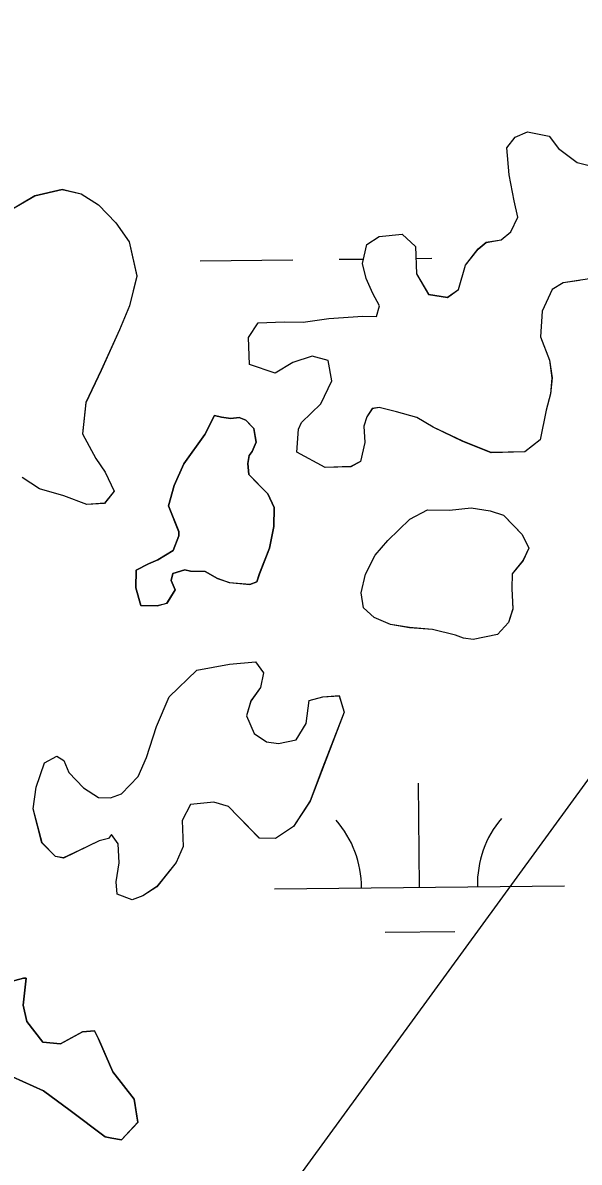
# Model space of a CAD drawing. Extents: x 3734862 to 3772949, y 391520 to 417239.
# Drawn here: x 3746580.6 to 3746772.7, y 412473.5 to 412867.1 of the extents above; entities that cross this region are included whole.
import ezdxf

# ---------------------------------------------------------------- set-up
doc = ezdxf.new("R2010")
doc.units = 0
doc.layers.add('V-TOPO-SHOR', color=7, linetype='Continuous')
doc.layers.add('V-WETL-SWMP', color=7, linetype='Continuous')

msp = doc.modelspace()

# ---------------------------------------------------------------- linework, layer by layer
at = {"layer": 'V-TOPO-SHOR'}
msp.add_line((3745793.4483244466, 411255.00654049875), (3746965.890082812, 412867.11395825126), dxfattribs=at)
for points in [[(3746761.217, 412733.289), (3746759.176, 412723.015), (3746753.953, 412718.882), (3746742.235, 412718.603), (3746732.457, 412722.51300000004), (3746722.228, 412727.367), (3746716.659, 412730.738), (3746709.663, 412732.724), (3746703.597, 412734.229), (3746701.2460000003, 412733.799), (3746699.327, 412731.02), (3746698.336, 412727.756), (3746698.713, 412722.126), (3746697.199, 412715.591), (3746693.889, 412713.77), (3746684.981, 412713.446), (3746675.228, 412718.761), (3746675.826, 412726.717), (3746676.801, 412729.044), (3746683.467, 412735.495), (3746687.344, 412743.398), (3746686.054, 412750.45), (3746680.455, 412751.947), (3746673.858, 412749.71), (3746667.708, 412746.063), (3746658.852, 412749.018), (3746658.537, 412758.396), (3746661.9, 412763.495), (3746670.809, 412763.819), (3746677.366, 412763.71), (3746686.291, 412764.972), (3746698.018, 412765.717), (3746702.702, 412765.642), (3746703.701, 412769.373), (3746701.426, 412773.629), (3746699.169, 412778.818), (3746697.848, 412783.996), (3746699.36, 412790.531), (3746703.622, 412793.273), (3746711.603, 412794.08), (3746716.219, 412789.788), (3746716.532, 412780.41000000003), (3746720.634, 412773.315), (3746727.1780000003, 412772.271), (3746730.973, 412775.01900000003), (3746733.453, 412783.414), (3746737.7600000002, 412788.966), (3746740.608, 412791.264), (3746745.778, 412792.116), (3746749.1040000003, 412794.875), (3746751.528, 412799.989), (3746750.216, 412805.635), (3746748.487, 412814.564), (3746747.703, 412823.95), (3746750.574, 412827.653), (3746754.822, 412829.457), (3746762.295, 412827.929), (3746765.506, 412823.659), (3746771.988, 412818.867), (3746779.92, 412816.864)], [(3746576.312, 412802.381), (3746584.827, 412807.39400000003), (3746594.236, 412809.586), (3746600.771, 412808.072), (3746606.8000000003, 412804.226), (3746612.793, 412798.037), (3746617.3680000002, 412791.401), (3746619.989, 412779.64400000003), (3746617.4790000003, 412769.375), (3746614.063, 412760.99700000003), (3746607.742, 412747.042), (3746602.4050000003, 412735.88), (3746601.293, 412725.12200000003), (3746605.84, 412716.612), (3746609.043, 412711.873), (3746612.215, 412705.262), (3746608.867, 412701.101), (3746602.77, 412700.73), (3746594.85, 412703.67100000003), (3746586.4560000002, 412706.151), (3746580.426, 412709.99700000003)], [(3746772.727, 412778.087), (3746767.089, 412777.241), (3746763.304, 412774.96), (3746759.903, 412767.52), (3746759.288, 412758.625), (3746762.438, 412750.607), (3746763.276, 412744.50200000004), (3746762.717, 412738.889), (3746761.217, 412733.289)], [(3746646.849, 412731.407), (3746643.464, 412724.903), (3746636.269, 412714.71), (3746632.865, 412707.267), (3746630.877, 412700.271), (3746634.4790000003, 412691.309), (3746634.457, 412689.905), (3746632.4990000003, 412684.782), (3746627.293, 412681.586), (3746623.989, 412680.234), (3746619.736, 412677.961), (3746619.6350000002, 412671.87200000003), (3746621.411, 412665.75), (3746627.0330000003, 412665.658), (3746630.328, 412666.543), (3746633.213, 412671.18), (3746631.862, 412674.483), (3746632.37, 412676.818), (3746636.609, 412678.153), (3746638.475, 412677.655), (3746643.627, 412677.571), (3746647.805, 412675.161), (3746652, 412673.686), (3746659.018, 412673.103), (3746661.375, 412674.00200000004), (3746662.358, 412676.797), (3746665.785, 412685.645), (3746667.311, 412693.118), (3746667.417, 412699.67600000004), (3746665.154, 412704.398), (3746661.926, 412707.73), (3746658.701, 412711.064), (3746658.293, 412714.82), (3746658.807, 412717.62200000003), (3746659.768, 412719.01300000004), (3746661.228, 412722.26900000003), (3746660.79, 412724.151), (3746660.366, 412726.969), (3746659.444, 412727.922), (3746657.6010000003, 412729.826), (3746655.274, 412730.80100000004), (3746652.4560000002, 412730.379), (3746649.184, 412730.901), (3746646.849, 412731.407)], [(3746722.0270000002, 412657.548), (3746714.068, 412658.146), (3746707.525, 412659.191), (3746701.9420000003, 412661.624), (3746698.248, 412664.966), (3746697.396, 412670.13300000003), (3746698.907, 412676.668), (3746702.294, 412683.175), (3746706.595, 412688.25800000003), (3746714.2120000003, 412695.63300000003), (3746720.356, 412698.811), (3746727.8510000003, 412698.688), (3746735.364, 412699.503), (3746741.907, 412698.45900000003), (3746746.568, 412696.978), (3746750.255, 412693.169), (3746753.019, 412690.31200000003), (3746755.284, 412685.58900000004), (3746753.343, 412681.403), (3746749.517, 412676.781), (3746749.433, 412671.626), (3746749.788, 412664.591), (3746748.307, 412659.93), (3746744.489, 412655.775), (3746736.0270000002, 412654.04000000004), (3746732.754, 412654.56), (3746729.9590000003, 412655.543), (3746722.0270000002, 412657.548)], [(3746606.9620000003, 412584.449), (3746600.3510000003, 412581.277), (3746594.684, 412578.559), (3746591.881, 412579.07300000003), (3746587.273, 412583.832), (3746584.184, 412595.598), (3746585.2430000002, 412603.08), (3746588.19, 412611.466), (3746592.446, 412613.739), (3746594.764, 412612.29600000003), (3746596.571, 412608.048), (3746601.639, 412602.811), (3746606.739, 412599.44800000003), (3746610.9560000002, 412599.379), (3746614.7260000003, 412600.724), (3746620.446, 412606.723), (3746623.365, 412613.23600000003), (3746626.822, 412623.957), (3746631.204, 412634.195), (3746640.728, 412643.411), (3746652.0100000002, 412645.569), (3746660.9250000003, 412646.362), (3746663.6750000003, 412642.567), (3746662.653, 412637.429), (3746659.299, 412632.798), (3746657.81, 412627.668), (3746660.519, 412621.532), (3746664.691, 412618.653), (3746668.9, 412618.116), (3746675.011, 412619.42100000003), (3746678.382, 412624.989), (3746679.449, 412632.93700000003), (3746684.157, 412634.266), (3746689.787, 412634.643), (3746691.569, 412628.991), (3746684.2290000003, 412609.89900000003), (3746679.822, 412598.257), (3746674.055, 412589.446), (3746667.896, 412585.33), (3746662.275, 412585.422), (3746654.9020000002, 412593.038), (3746651.674, 412596.37200000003), (3746646.544, 412597.86100000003), (3746638.565, 412597.054), (3746635.663, 412591.48), (3746635.986, 412582.571), (3746633.551, 412576.98600000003), (3746626.8540000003, 412568.661), (3746622.117, 412565.458), (3746618.347, 412564.114), (3746613.225, 412566.072), (3746612.824, 412570.295), (3746613.8680000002, 412576.83900000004), (3746613.508, 412583.404), (3746611.218, 412586.722), (3746610.257, 412585.33400000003), (3746606.9620000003, 412584.449)], [(3746577.0470000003, 412502.93200000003), (3746587.748, 412498.072), (3746597.009, 412491.359), (3746609.045, 412482.262), (3746611.38, 412481.754), (3746614.65, 412481.232), (3746620.372, 412487.23), (3746619.097, 412495.218), (3746611.754, 412504.71), (3746608.588, 412511.79000000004), (3746606.784, 412516.037), (3746605.424, 412518.87), (3746601.201, 412518.471), (3746593.636, 412514.37700000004), (3746587.5530000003, 412514.946), (3746582.046, 412522.063), (3746580.733, 412527.707), (3746581.823, 412537.06200000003), (3746580.887, 412537.079), (3746576.179, 412535.749)]]:
    msp.add_lwpolyline(points, dxfattribs=at)
at = {"layer": 'V-WETL-SWMP'}
for p, q in [((3746747.6979695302, 412823.9295073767), (3746750.5699322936, 412827.63135568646)), ((3746750.569932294, 412827.6313556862), (3746754.8159082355, 412829.43625768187)), ((3746754.8159082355, 412829.43625768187), (3746762.288905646, 412827.90824713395)), ((3746762.288905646, 412827.90824713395), (3746765.4999350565, 412823.63936694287)), ((3746748.482047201, 412814.5448237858), (3746747.6979695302, 412823.9295073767)), ((3746765.4999350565, 412823.63936694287), (3746771.981962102, 412818.84747711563)), ((3746771.981962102, 412818.84747711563), (3746779.9149625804, 412816.8434790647)), ((3746750.210119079, 412805.6141165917), (3746748.482047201, 412814.5448237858)), ((3746576.30750727, 412802.36169796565), (3746584.8234472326, 412807.3764533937)), ((3746584.8234472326, 412807.3764533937), (3746594.231409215, 412809.56629852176)), ((3746594.231409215, 412809.56629852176), (3746600.7674084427, 412808.0532953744)), ((3746600.7674084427, 412808.0532953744), (3746606.7964284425, 412804.20637684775)), ((3746606.7964284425, 412804.20637684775), (3746612.7874683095, 412798.017539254)), ((3746751.5241640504, 412799.9692997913), (3746750.210119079, 412805.6141165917)), ((3746749.0982123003, 412794.85449634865), (3746751.5241640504, 412799.9692997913)), ((3746612.7874683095, 412798.017539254), (3746617.364514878, 412791.3827289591)), ((3746745.772242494, 412792.0976193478), (3746749.0982123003, 412794.85449634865)), ((3746617.364514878, 412791.3827289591), (3746619.9846087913, 412779.6251115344)), ((3746697.8434105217, 412783.977303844), (3746699.355352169, 412790.5120661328)), ((3746699.355352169, 412790.5120661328), (3746703.617320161, 412793.2539357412)), ((3746703.617320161, 412793.2539357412), (3746711.597296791, 412794.060840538)), ((3746711.597296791, 412794.060840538), (3746716.213323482, 412789.7689492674)), ((3746737.755285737, 412788.94779551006), (3746740.60426042, 412791.2446923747)), ((3746740.60426042, 412791.2446923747), (3746745.772242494, 412792.0976193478)), ((3746716.213323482, 412789.7689492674), (3746716.5284020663, 412780.3912693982)), ((3746733.447341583, 412783.3960230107), (3746737.755285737, 412788.94779551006)), ((3746641.8389919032, 412784.90649822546), (3746673.8371707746, 412785.2444900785)), ((3746689.83626021, 412785.41348600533), (3746698.1961294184, 412785.50179002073)), ((3746699.164451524, 412778.80047087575), (3746697.8434105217, 412783.977303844)), ((3746716.350251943, 412785.69354923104), (3746721.8344390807, 412785.75147785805)), ((3746730.9674176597, 412775.0013329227), (3746733.447341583, 412783.3960230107)), ((3746619.9846087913, 412779.6251115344), (3746617.4737007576, 412769.35748617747)), ((3746701.4224907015, 412773.6096304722), (3746699.164451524, 412778.80047087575)), ((3746716.5284020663, 412780.3912693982), (3746720.6304535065, 412773.29647895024)), ((3746780.709277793, 412779.3437631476), (3746767.0853239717, 412777.2229512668)), ((3746727.1734487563, 412772.2524596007), (3746730.9674176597, 412775.0013329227)), ((3746763.2993510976, 412774.94206176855), (3746759.898421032, 412767.5003466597)), ((3746767.0853239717, 412777.2229512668), (3746763.2993510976, 412774.94206176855)), ((3746703.696521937, 412769.3547577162), (3746701.4224907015, 412773.6096304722)), ((3746720.6304535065, 412773.29647895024), (3746727.1734487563, 412772.25245960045)), ((3746617.4737007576, 412769.35748617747), (3746614.0577786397, 412760.9788034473)), ((3746702.6985555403, 412765.6228946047), (3746703.696521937, 412769.3547577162)), ((3746759.898421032, 412767.5003466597), (3746759.284497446, 412758.6076579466)), ((3746658.5317083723, 412758.3775171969), (3746661.895658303, 412763.4773132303)), ((3746661.895658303, 412763.4773132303), (3746670.8036370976, 412763.8002268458)), ((3746670.8036370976, 412763.8002268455), (3746677.3626243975, 412763.6931751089)), ((3746677.3626243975, 412763.69317510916), (3746686.2865952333, 412764.95405630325)), ((3746686.2865952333, 412764.954056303), (3746698.0135646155, 412765.69893157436)), ((3746698.0135646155, 412765.69893157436), (3746702.6985555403, 412765.6228946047)), ((3746614.0577786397, 412760.9788034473), (3746607.7379096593, 412747.0243371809)), ((3746658.847786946, 412749.00083728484), (3746658.5317083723, 412758.3775171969)), ((3746759.284497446, 412758.6076579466), (3746762.4335586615, 412750.5899073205)), ((3746680.4507173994, 412751.92855397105), (3746673.8537499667, 412749.69368664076)), ((3746686.0497184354, 412750.43155818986), (3746680.4507173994, 412751.92855397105)), ((3746607.7379096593, 412747.0243371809), (3746602.401015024, 412735.8647664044)), ((3746667.7027935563, 412746.0448642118), (3746658.847786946, 412749.00083728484)), ((3746673.8537499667, 412749.69368664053), (3746667.7027935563, 412746.0448642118)), ((3746687.3407753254, 412743.3817899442), (3746686.0497184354, 412750.43155818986)), ((3746762.4335586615, 412750.5899073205), (3746763.271608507, 412744.4851103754)), ((3746683.4628501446, 412735.4790947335), (3746687.3407753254, 412743.3817899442)), ((3746763.271608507, 412744.4851103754), (3746762.7116571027, 412738.87130834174)), ((3746602.401015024, 412735.8647664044), (3746601.2891082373, 412725.106146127)), ((3746676.796918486, 412729.0273731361), (3746683.4628501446, 412735.4790947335)), ((3746762.7116571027, 412738.87130834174), (3746761.2137075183, 412733.2725137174)), ((3746643.4590226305, 412724.8857973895), (3746646.844960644, 412731.3905448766)), ((3746646.844960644, 412731.3905448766), (3746649.179960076, 412730.88454256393)), ((3746701.241827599, 412733.78300288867), (3746699.32185507, 412731.0031147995)), ((3746703.591819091, 412734.21296823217), (3746701.241827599, 412733.78300288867)), ((3746709.6588192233, 412732.70796877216), (3746703.591819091, 412734.21296823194)), ((3746716.6558215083, 412730.7199780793), (3746709.6588192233, 412732.70796877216)), ((3746761.2137075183, 412733.2725137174), (3746759.1717985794, 412722.99688467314)), ((3746649.179960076, 412730.88454256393), (3746652.4519577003, 412730.3625328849)), ((3746652.4519577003, 412730.3625328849), (3746655.2699482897, 412730.7844945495)), ((3746655.2699482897, 412730.7844945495), (3746657.596951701, 412729.8095084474)), ((3746657.596951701, 412729.8095084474), (3746660.361970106, 412726.9525834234)), ((3746675.821940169, 412726.7004614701), (3746676.796918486, 412729.0273731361)), ((3746699.32185507, 412731.0031147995), (3746698.3318847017, 412727.73923551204)), ((3746698.331884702, 412727.73923551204), (3746698.707931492, 412722.10942612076)), ((3746722.223838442, 412727.3490470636), (3746716.6558215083, 412730.7199780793)), ((3746732.453858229, 412722.4961276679), (3746722.223838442, 412727.3490470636)), ((3746601.2891082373, 412725.106146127), (3746605.8361707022, 412716.597400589)), ((3746636.26412367, 412714.69420899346), (3746643.4590226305, 412724.8857973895)), ((3746660.361970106, 412726.9525834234), (3746660.784993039, 412724.13467684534)), ((3746660.784993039, 412724.13467684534), (3746661.223008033, 412722.2527379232)), ((3746675.2240086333, 412718.74474036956), (3746675.821940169, 412726.7004614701)), ((3746661.223008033, 412722.2527379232), (3746659.76403857, 412718.9968623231)), ((3746698.707931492, 412722.10942612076), (3746697.195989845, 412715.5746638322)), ((3746742.2308709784, 412718.5871796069), (3746732.453858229, 412722.4961276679)), ((3746759.1717985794, 412722.99688467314), (3746753.949844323, 412718.8650710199)), ((3746605.8361707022, 412716.597400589), (3746609.0392040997, 412711.85853664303)), ((3746658.8040523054, 412717.60691827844), (3746658.290077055, 412714.80401910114)), ((3746659.7640385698, 412718.9968623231), (3746658.8040523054, 412717.60691827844)), ((3746684.9770333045, 412713.4308408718), (3746675.2240086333, 412718.74474036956)), ((3746697.195989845, 412715.5746638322), (3746693.8860120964, 412713.75375447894)), ((3746753.949844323, 412718.8650710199), (3746742.2308709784, 412718.5871796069)), ((3746609.0392040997, 412711.85853664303), (3746612.211253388, 412705.24673742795)), ((3746632.862193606, 412707.2524938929), (3746636.26412367, 412714.69420899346)), ((3746658.290077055, 412714.80401910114), (3746658.697107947, 412711.04814494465)), ((3746693.8860120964, 412713.7537544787), (3746684.9770333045, 412713.4308408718)), ((3746586.4522993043, 412706.1359244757), (3746580.423279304, 412709.9828430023)), ((3746658.697107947, 412711.04814494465), (3746665.149150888, 412704.3823198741)), ((3746594.847302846, 412703.655938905), (3746586.4522993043, 412706.1359244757)), ((3746602.765311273, 412700.714973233), (3746594.847302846, 412703.65593890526)), ((3746612.211253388, 412705.24673742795), (3746608.8632954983, 412701.08490897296)), ((3746630.873256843, 412700.2567515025), (3746632.862193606, 412707.2524938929)), ((3746665.149150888, 412704.3823198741), (3746667.4141860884, 412699.6604632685)), ((3746608.8632954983, 412701.08490897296), (3746602.765311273, 412700.71497323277)), ((3746634.4763250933, 412691.29502953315), (3746630.873256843, 412700.2567515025)), ((3746667.414186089, 412699.6604632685), (3746667.30724173, 412693.10168993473)), ((3746714.2081232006, 412695.6162070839), (3746720.3520835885, 412698.7960457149)), ((3746720.3520835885, 412698.7960457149), (3746727.8480690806, 412698.6729866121)), ((3746727.8480690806, 412698.6729866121), (3746735.3590466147, 412699.48789509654)), ((3746735.3590466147, 412699.48789509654), (3746741.9020418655, 412698.443875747)), ((3746741.9020418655, 412698.443875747), (3746746.5640447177, 412696.96188736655)), ((3746746.5640447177, 412696.96188736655), (3746753.015087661, 412690.296062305)), ((3746667.3072417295, 412693.10168993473), (3746665.780308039, 412685.6289600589)), ((3746706.591201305, 412688.24252525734), (3746714.2081232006, 412695.6162070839)), ((3746632.4953843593, 412684.7672709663), (3746634.453337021, 412689.88907812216)), ((3746634.453337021, 412689.88907812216), (3746634.4763250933, 412691.29502953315)), ((3746702.2902531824, 412683.1587365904), (3746706.591201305, 412688.24252525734)), ((3746753.015087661, 412690.296062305), (3746755.2811228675, 412685.57320572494)), ((3746627.288422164, 412681.57142496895), (3746632.4953843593, 412684.7672709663)), ((3746665.780308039, 412685.6289600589), (3746662.3553898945, 412676.7822935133)), ((3746755.281122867, 412685.57320572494), (3746753.3391622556, 412681.38836618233)), ((3746619.732468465, 412677.9466135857), (3746623.986440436, 412680.2194994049)), ((3746623.986440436, 412680.2194994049), (3746627.288422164, 412681.57142496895)), ((3746698.9043151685, 412676.65398910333), (3746702.2902531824, 412683.1587365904)), ((3746753.3391622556, 412681.38836618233), (3746749.5142092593, 412676.7645576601)), ((3746619.632520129, 412671.8568240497), (3746619.732468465, 412677.9466135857)), ((3746632.365451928, 412676.80254622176), (3746631.858472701, 412674.468630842)), ((3746636.604431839, 412678.1394643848), (3746632.365451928, 412676.80254622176)), ((3746638.4714321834, 412677.64046578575), (3746636.604431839, 412678.1394643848)), ((3746643.624422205, 412677.55642513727), (3746638.4714321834, 412677.64046578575)), ((3746647.8024339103, 412675.1454728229), (3746643.624422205, 412677.55642513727)), ((3746662.3553898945, 412676.7822935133), (3746661.372415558, 412673.98639805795)), ((3746697.3913735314, 412670.11822685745), (3746698.9043151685, 412676.65398910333)), ((3746749.5142092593, 412676.7645576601), (3746749.4302529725, 412671.61173573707)), ((3746631.858472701, 412674.468630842), (3746633.210497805, 412671.16573310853)), ((3746651.995437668, 412673.6714881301), (3746647.8024339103, 412675.1454728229)), ((3746659.0154280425, 412673.0874489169), (3746651.995437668, 412673.6714881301)), ((3746661.372415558, 412673.98639805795), (3746659.0154280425, 412673.0874489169)), ((3746621.407568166, 412665.73601973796), (3746619.632520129, 412671.8568240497)), ((3746633.210497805, 412671.16573310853), (3746630.3235429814, 412666.5279171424)), ((3746698.2444154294, 412664.95039753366), (3746697.391373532, 412670.11822685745)), ((3746749.4302529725, 412671.61173573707), (3746749.78431168, 412664.5769748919)), ((3746627.0285572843, 412665.6439754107), (3746621.407568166, 412665.73601973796)), ((3746630.3235429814, 412666.5279171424), (3746627.0285572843, 412665.6439754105)), ((3746701.9394359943, 412661.6094813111), (3746698.2444154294, 412664.95039753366)), ((3746749.78431168, 412664.5769748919), (3746748.302354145, 412659.9151478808)), ((3746707.52244498, 412659.1755179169), (3746701.9394359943, 412661.6094813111)), ((3746714.0654402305, 412658.1314985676), (3746707.52244498, 412659.17551791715)), ((3746722.0224287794, 412657.5334519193), (3746714.0654402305, 412658.1314985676)), ((3746729.955429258, 412655.5294538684), (3746722.0224287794, 412657.5334519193)), ((3746748.3023541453, 412659.9151478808), (3746744.4863971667, 412655.76032313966)), ((3746732.751431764, 412654.5464640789), (3746729.955429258, 412655.52945386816)), ((3746736.023429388, 412654.02445440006), (3746732.751431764, 412654.5464640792)), ((3746744.4863971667, 412655.76032313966), (3746736.023429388, 412654.02445440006)), ((3746640.7237168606, 412643.39662547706), (3746652.0056752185, 412645.555455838)), ((3746652.0056752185, 412645.555455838), (3746660.9216500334, 412646.3473532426)), ((3746660.9216500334, 412646.3473532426), (3746663.671676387, 412642.55346059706)), ((3746631.20181448, 412634.1810231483), (3746640.7237168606, 412643.39662547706)), ((3746663.6716763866, 412642.55346059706), (3746662.6507219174, 412637.4156460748)), ((3746662.6507219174, 412637.4156460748), (3746659.294768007, 412632.78483383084)), ((3746626.8179100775, 412623.9434125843), (3746631.20181448, 412634.1810231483)), ((3746659.294768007, 412632.78483383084), (3746657.805814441, 412627.6550229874)), ((3746678.379794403, 412624.9759413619), (3746679.4467250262, 412632.92465874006)), ((3746679.4467250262, 412632.92465874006), (3746684.154704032, 412634.2535732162)), ((3746684.154704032, 412634.2535732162), (3746689.7836891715, 412634.6305126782)), ((3746689.7836891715, 412634.6305126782), (3746691.5657332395, 412628.97769219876)), ((3746691.5657332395, 412628.97769219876), (3746679.8190172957, 412598.2438493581)), ((3746657.805814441, 412627.6550229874), (3746660.516860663, 412621.5192112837)), ((3746675.0088484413, 412619.40816149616), (3746678.379794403, 412624.9759413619)), ((3746623.3620078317, 412613.22281080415), (3746626.8179100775, 412623.9434125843)), ((3746660.516860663, 412621.5192112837), (3746664.6878763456, 412618.63927517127)), ((3746664.6878763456, 412618.63927517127), (3746668.895872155, 412618.1022580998)), ((3746668.895872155, 412618.10225810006), (3746675.0088484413, 412619.40816149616)), ((3746588.1880957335, 412611.4541688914), (3746592.443067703, 412613.7270547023)), ((3746592.443067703, 412613.7270547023), (3746594.7620750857, 412612.28408477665)), ((3746620.4440689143, 412606.710059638), (3746623.3620078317, 412613.22281080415)), ((3746585.2401727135, 412603.0674824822), (3746588.1880957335, 412611.4541688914)), ((3746594.7620750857, 412612.2840847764), (3746596.568107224, 412608.0372156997)), ((3746596.5681072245, 412608.0372156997), (3746601.63714096, 412602.80035312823)), ((3746614.72313146, 412600.71231442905), (3746620.4440689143, 412606.710059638)), ((3746584.1812381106, 412595.587748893), (3746585.2401727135, 412603.0674824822)), ((3746601.63714096, 412602.80035312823), (3746606.7361588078, 412599.4364258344)), ((3746717.539260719, 412568.4547088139), (3746717.158709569, 412604.45208105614)), ((3746606.7361588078, 412599.4364258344), (3746610.953150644, 412599.3673925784)), ((3746610.953150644, 412599.3673925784), (3746614.72313146, 412600.71231442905)), ((3746646.541089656, 412597.84914413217), (3746638.562113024, 412597.04223932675)), ((3746651.672091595, 412596.36015203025), (3746646.541089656, 412597.84914413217)), ((3746679.8190172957, 412598.2438493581), (3746674.052103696, 412589.4342013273)), ((3746587.2693311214, 412583.8221277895), (3746584.181238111, 412595.587748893)), ((3746638.562113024, 412597.04223932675), (3746635.660166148, 412591.4674557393)), ((3746662.27116214, 412585.4094394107), (3746651.672091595, 412596.36015203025)), ((3746635.660166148, 412591.4674557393), (3746635.983240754, 412582.5587596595)), ((3746674.052103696, 412589.4342013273), (3746667.8931512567, 412585.3173950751)), ((3746611.215257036, 412586.7118259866), (3746610.2552707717, 412585.3218819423)), ((3746613.504280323, 412583.3939208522), (3746611.215257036, 412586.7118259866)), ((3746591.877361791, 412579.0612527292), (3746587.2693311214, 412583.8221277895)), ((3746606.960285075, 412584.4379402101), (3746594.6813603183, 412578.5472467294)), ((3746610.2552707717, 412585.3218819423), (3746606.960285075, 412584.4379402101)), ((3746613.8653350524, 412576.82814380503), (3746613.504280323, 412583.3939208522)), ((3746635.983240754, 412582.5587596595), (3746633.5492929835, 412576.9749724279)), ((3746667.8931512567, 412585.3173950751), (3746662.27116214, 412585.4094394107)), ((3746594.6813603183, 412578.5472467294), (3746591.877361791, 412579.06125272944)), ((3746612.821392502, 412570.2853778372), (3746613.8653350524, 412576.82814380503)), ((3746633.5492929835, 412576.9749724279), (3746626.852377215, 412568.65031556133)), ((3746613.221427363, 412566.0615198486), (3746612.821392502, 412570.2853778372)), ((3746618.343433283, 412564.1035439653), (3746613.221427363, 412566.06151984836)), ((3746626.852377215, 412568.65031556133), (3746622.1144141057, 412565.44746584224)), ((3746667.5421062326, 412567.9265965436), (3746767.536415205, 412568.98282108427)), ((3746622.1144141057, 412565.44746584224), (3746618.343433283, 412564.1035439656)), ((3746705.7030626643, 412552.89808822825), (3746729.7016968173, 412553.15158211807)), ((3746576.175760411, 412535.7398765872), (3746580.883739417, 412537.0687910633)), ((3746581.820737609, 412537.0527836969), (3746580.730818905, 412527.6991148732)), ((3746580.883739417, 412537.0687910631), (3746581.820737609, 412537.0527836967)), ((3746580.730818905, 412527.6991148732), (3746582.0448638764, 412522.0542980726)), ((3746582.0448638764, 412522.0542980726), (3746587.551912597, 412514.93649654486)), ((3746601.1988544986, 412518.46225987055), (3746605.4228423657, 412518.86121044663)), ((3746605.4228423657, 412518.86121044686), (3746606.7818634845, 412516.02829647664)), ((3746587.551912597, 412514.93649654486), (3746593.6339047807, 412514.3684647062)), ((3746593.6339047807, 412514.3684647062), (3746601.1988544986, 412518.46225987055)), ((3746606.7818634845, 412516.02829647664), (3746611.7519488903, 412504.70064439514)), ((3746587.7450547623, 412498.064075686), (3746577.0460358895, 412502.9239988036)), ((3746611.7519488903, 412504.70064439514), (3746619.095013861, 412495.20890906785)), ((3746597.0070922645, 412491.352228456), (3746587.7450547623, 412498.064075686)), ((3746619.0950138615, 412495.20890906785), (3746620.370078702, 412487.22217320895)), ((3746609.0431441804, 412482.2534399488), (3746597.0070922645, 412491.352228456)), ((3746620.370078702, 412487.22217320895), (3746614.649141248, 412481.224428)), ((3746611.3771436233, 412481.7464376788), (3746609.0431441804, 412482.2534399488)), ((3746614.649141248, 412481.224428), (3746611.3771436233, 412481.74643767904))]:
    msp.add_line(p, q, dxfattribs=at)
for centre, radius, start, end in [((3746662.2944494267, 412568.3459878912), 35.246287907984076, 359.83337639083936, 41.37703472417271), ((3746772.7740338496, 412569.51296678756), 35.24628790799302, 139.83334870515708, 181.3770070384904)]:
    msp.add_arc(centre, radius, start, end, dxfattribs=at)

doc.saveas('drawing.dxf')
